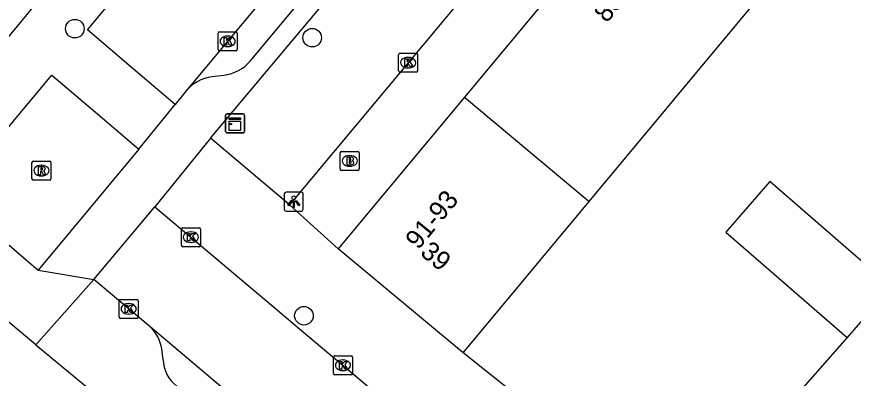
# Model space of a CAD drawing. Extents: x 162532 to 163264, y 381233 to 382042.
# Drawn here: x 162910.58 to 162954.65, y 381564.99 to 381584.03 of the extents above; entities that cross this region are included whole.
import ezdxf

# ---------------------------------------------------------------- set-up
doc = ezdxf.new("R2010")
doc.units = 0
for name, color, linetype in [('IMGEO_Boom', 7, 'Continuous'), ('IMGEO_Brandkraan', 7, 'Continuous'), ('IMGEO_Kast', 7, 'Continuous'), ('IMGEO_Kolk', 7, 'Continuous'), ('IMGEO_Lichtpunt', 7, 'Continuous'), ('IMGEO_Pand', 7, 'Continuous'), ('IMGEO_Pand_nummerreeks', 7, 'Continuous'), ('IMGEO_Rijbaan_lokaal_open', 7, 'Continuous'), ('IMGEO_Rioolput', 7, 'Continuous'), ('IMGEO_Voetpad_open', 7, 'Continuous')]:
    doc.layers.add(name, color=color, linetype=linetype)

msp = doc.modelspace()

# ---------------------------------------------------------------- linework, layer by layer
at = {"layer": 'IMGEO_Boom'}
for centre in [(162913.639, 381583.402), (162926.144, 381582.927), (162925.708, 381568.284)]:
    msp.add_circle(centre, 0.489, dxfattribs=at)
at = {"layer": 'IMGEO_Brandkraan'}
for p, q in [((162927.62, 381576.013), (162927.62, 381576.865)), ((162927.695, 381576.939), (162928.547, 381576.939)), ((162928.108, 381576.719), (162928.133, 381576.719)), ((162928.621, 381576.865), (162928.621, 381576.013)), ((162928.547, 381575.939), (162927.695, 381575.939)), ((162928.131, 381576.159), (162928.106, 381576.159))]:
    msp.add_line(p, q, dxfattribs=at)
for points in [[(162927.62, 381576.013), (162927.62, 381576.865)], [(162927.695, 381576.939), (162928.547, 381576.939)], [(162928.621, 381576.865), (162928.621, 381576.013)], [(162927.968, 381576.639), (162927.968, 381576.239), (162928.181, 381576.239)], [(162928.199, 381576.639), (162927.968, 381576.639)], [(162928.147, 381576.558), (162928.093, 381576.558), (162928.093, 381576.482)], [(162928.093, 381576.482), (162928.146, 381576.482)], [(162928.155, 381576.406), (162928.093, 381576.406), (162928.093, 381576.325)], [(162928.093, 381576.325), (162928.155, 381576.325)], [(162928.547, 381575.939), (162927.695, 381575.939)]]:
    msp.add_lwpolyline(points, dxfattribs=at)
for centre, radius, start, end in [((162927.697, 381576.863), 0.0765, 91.552, 178.448), ((162927.697, 381576.863), 0.0765, 91.552, 178.448), ((162928.545, 381576.863), 0.0765, 1.552, 88.448), ((162928.545, 381576.863), 0.0765, 1.552, 88.448), ((162928.148, 381576.52), 0.0379, 267.8285, 90.9355), ((162928.156, 381576.365), 0.0404, 269.8759, 90.5077), ((162928.187, 381576.49), 0.251, 268.6676, 293.5347), ((162928.203, 381576.494), 0.145, 59.4692, 91.5367), ((162928.228, 381576.541), 0.0922, 285.5137, 58.1501), ((162928.233, 381576.349), 0.105, 301.3115, 78.989), ((162927.697, 381576.015), 0.0765, 181.552, 268.448), ((162927.697, 381576.015), 0.0765, 181.552, 268.448), ((162928.545, 381576.015), 0.0765, 271.552, 358.448), ((162928.545, 381576.015), 0.0765, 271.552, 358.448)]:
    msp.add_arc(centre, radius, start, end, dxfattribs=at)
for centre, major_axis, ratio, start_param, end_param in [((162928.107, 381576.439), (-0.387, 0.002), 0.722429, 4.712389, 7.853982), ((162928.132, 381576.439), (-0.39, 0.002), 0.717154, 1.570796, 4.712389)]:
    msp.add_ellipse(centre, major_axis=major_axis, ratio=ratio, start_param=start_param, end_param=end_param, dxfattribs=at)
at = {"layer": 'IMGEO_Kast'}
for p, q in [((162921.653, 381578.912), (162922.494, 381578.912)), ((162922.494, 381578.912), (162921.653, 381578.912)), ((162921.578, 381577.987), (162921.578, 381578.828)), ((162921.578, 381578.828), (162921.578, 381577.987)), ((162922.578, 381578.837), (162922.578, 381577.996)), ((162922.578, 381577.996), (162922.578, 381578.837)), ((162922.503, 381577.912), (162921.662, 381577.912)), ((162921.662, 381577.912), (162922.503, 381577.912))]:
    msp.add_line(p, q, dxfattribs=at)
for points in [[(162921.773, 381578.702), (162922.373, 381578.702), (162922.373, 381578.617), (162921.773, 381578.617), (162921.773, 381578.702)], [(162921.773, 381578.527), (162922.373, 381578.527), (162922.373, 381578.038), (162921.773, 381578.038), (162921.773, 381578.527)]]:
    msp.add_lwpolyline(points, dxfattribs=at)
msp.add_circle((162921.857, 381578.376), 0.0377, dxfattribs=at)
for centre, start, end in [((162921.656, 381578.834), 92.4484, 184.2845), ((162921.656, 381578.834), 92.4484, 184.2845), ((162922.5, 381578.834), 2.4484, 94.2845), ((162922.5, 381578.834), 2.4484, 94.2845), ((162921.656, 381577.99), 182.4484, 274.2845), ((162921.656, 381577.99), 182.4484, 274.2845), ((162922.5, 381577.99), 272.4484, 4.2845), ((162922.5, 381577.99), 272.4484, 4.2845)]:
    msp.add_arc(centre, 0.0779, start, end, dxfattribs=at)
at = {"layer": 'IMGEO_Kolk'}
for p, q in [((162921.188, 381582.309), (162921.188, 381583.161)), ((162921.263, 381583.235), (162922.115, 381583.235)), ((162921.676, 381583.015), (162921.701, 381583.015)), ((162922.189, 381583.161), (162922.189, 381582.309)), ((162921.699, 381582.455), (162921.674, 381582.455)), ((162922.115, 381582.235), (162921.263, 381582.235)), ((162930.699, 381581.187), (162930.699, 381582.039)), ((162930.774, 381582.113), (162931.626, 381582.113)), ((162931.7, 381582.039), (162931.7, 381581.187)), ((162931.187, 381581.893), (162931.212, 381581.893)), ((162931.626, 381581.113), (162930.774, 381581.113)), ((162931.21, 381581.333), (162931.185, 381581.333)), ((162919.254, 381571.994), (162919.254, 381572.846)), ((162919.329, 381572.92), (162920.181, 381572.92)), ((162920.255, 381572.846), (162920.255, 381571.994)), ((162919.742, 381572.7), (162919.767, 381572.7)), ((162920.181, 381571.92), (162919.329, 381571.92)), ((162919.765, 381572.14), (162919.74, 381572.14)), ((162915.973, 381568.22), (162915.973, 381569.072)), ((162916.048, 381569.146), (162916.9, 381569.146)), ((162916.461, 381568.926), (162916.486, 381568.926)), ((162916.974, 381569.072), (162916.974, 381568.22)), ((162916.484, 381568.366), (162916.459, 381568.366)), ((162916.9, 381568.146), (162916.048, 381568.146)), ((162927.339, 381566.174), (162928.191, 381566.174)), ((162927.264, 381565.248), (162927.264, 381566.1)), ((162927.752, 381565.954), (162927.777, 381565.954)), ((162928.265, 381566.1), (162928.265, 381565.248)), ((162927.775, 381565.394), (162927.75, 381565.394)), ((162928.191, 381565.174), (162927.339, 381565.174))]:
    msp.add_line(p, q, dxfattribs=at)
for points in [[(162921.188, 381582.309), (162921.188, 381583.161)], [(162921.263, 381583.235), (162922.115, 381583.235)], [(162921.509, 381582.935), (162921.632, 381582.935), (162921.632, 381582.784), (162921.762, 381582.935), (162921.926, 381582.935), (162921.78, 381582.784), (162921.933, 381582.535), (162921.781, 381582.535), (162921.696, 381582.699), (162921.632, 381582.632), (162921.632, 381582.535), (162921.509, 381582.535), (162921.509, 381582.935)], [(162922.189, 381583.161), (162922.189, 381582.309)], [(162922.115, 381582.235), (162921.263, 381582.235)], [(162930.699, 381581.187), (162930.699, 381582.039)], [(162930.774, 381582.113), (162931.626, 381582.113)], [(162931.7, 381582.039), (162931.7, 381581.187)], [(162931.02, 381581.813), (162931.143, 381581.813), (162931.143, 381581.662), (162931.273, 381581.813), (162931.437, 381581.813), (162931.291, 381581.662), (162931.444, 381581.413), (162931.292, 381581.413), (162931.207, 381581.577), (162931.143, 381581.51), (162931.143, 381581.413), (162931.02, 381581.413), (162931.02, 381581.813)], [(162931.626, 381581.113), (162930.774, 381581.113)], [(162919.254, 381571.994), (162919.254, 381572.846)], [(162919.329, 381572.92), (162920.181, 381572.92)], [(162920.255, 381572.846), (162920.255, 381571.994)], [(162919.575, 381572.62), (162919.698, 381572.62), (162919.698, 381572.469), (162919.828, 381572.62), (162919.992, 381572.62), (162919.846, 381572.469), (162919.999, 381572.22), (162919.847, 381572.22), (162919.762, 381572.384), (162919.698, 381572.317), (162919.698, 381572.22), (162919.575, 381572.22), (162919.575, 381572.62)], [(162920.181, 381571.92), (162919.329, 381571.92)], [(162915.973, 381568.22), (162915.973, 381569.072)], [(162916.048, 381569.146), (162916.9, 381569.146)], [(162916.294, 381568.846), (162916.417, 381568.846), (162916.417, 381568.695), (162916.547, 381568.846), (162916.711, 381568.846), (162916.565, 381568.695), (162916.718, 381568.446), (162916.566, 381568.446), (162916.481, 381568.61), (162916.417, 381568.543), (162916.417, 381568.446), (162916.294, 381568.446), (162916.294, 381568.846)], [(162916.974, 381569.072), (162916.974, 381568.22)], [(162916.9, 381568.146), (162916.048, 381568.146)], [(162927.339, 381566.174), (162928.191, 381566.174)], [(162927.264, 381565.248), (162927.264, 381566.1)], [(162927.585, 381565.874), (162927.708, 381565.874), (162927.708, 381565.723), (162927.838, 381565.874), (162928.002, 381565.874), (162927.856, 381565.723), (162928.009, 381565.474), (162927.857, 381565.474), (162927.772, 381565.638), (162927.708, 381565.571), (162927.708, 381565.474), (162927.585, 381565.474), (162927.585, 381565.874)], [(162928.265, 381566.1), (162928.265, 381565.248)], [(162928.191, 381565.174), (162927.339, 381565.174)]]:
    msp.add_lwpolyline(points, dxfattribs=at)
for centre, start, end in [((162921.265, 381583.159), 91.552, 178.448), ((162921.265, 381583.159), 91.552, 178.448), ((162922.113, 381583.159), 1.552, 88.448), ((162922.113, 381583.159), 1.552, 88.448), ((162921.265, 381582.311), 181.552, 268.448), ((162921.265, 381582.311), 181.552, 268.448), ((162922.113, 381582.311), 271.552, 358.448), ((162922.113, 381582.311), 271.552, 358.448), ((162930.776, 381582.037), 91.552, 178.448), ((162930.776, 381582.037), 91.552, 178.448), ((162931.624, 381582.037), 1.552, 88.448), ((162931.624, 381582.037), 1.552, 88.448), ((162930.776, 381581.189), 181.552, 268.448), ((162930.776, 381581.189), 181.552, 268.448), ((162931.624, 381581.189), 271.552, 358.448), ((162931.624, 381581.189), 271.552, 358.448), ((162919.331, 381572.844), 91.552, 178.448), ((162919.331, 381572.844), 91.552, 178.448), ((162920.179, 381572.844), 1.552, 88.448), ((162920.179, 381572.844), 1.552, 88.448), ((162919.331, 381571.996), 181.552, 268.448), ((162919.331, 381571.996), 181.552, 268.448), ((162920.179, 381571.996), 271.552, 358.448), ((162920.179, 381571.996), 271.552, 358.448), ((162916.05, 381569.07), 91.552, 178.448), ((162916.05, 381569.07), 91.552, 178.448), ((162916.898, 381569.07), 1.552, 88.448), ((162916.898, 381569.07), 1.552, 88.448), ((162916.05, 381568.222), 181.552, 268.448), ((162916.05, 381568.222), 181.552, 268.448), ((162916.898, 381568.222), 271.552, 358.448), ((162916.898, 381568.222), 271.552, 358.448), ((162927.341, 381566.098), 91.552, 178.448), ((162927.341, 381566.098), 91.552, 178.448), ((162928.189, 381566.098), 1.552, 88.448), ((162928.189, 381566.098), 1.552, 88.448), ((162927.341, 381565.25), 181.552, 268.448), ((162927.341, 381565.25), 181.552, 268.448), ((162928.189, 381565.25), 271.552, 358.448), ((162928.189, 381565.25), 271.552, 358.448)]:
    msp.add_arc(centre, 0.0765, start, end, dxfattribs=at)
for centre, major_axis, ratio, start_param, end_param in [((162921.675, 381582.735), (-0.387, 0.002), 0.722429, 4.712389, 7.853982), ((162921.7, 381582.735), (-0.39, 0.002), 0.717154, 1.570796, 4.712389), ((162931.186, 381581.613), (-0.387, 0.002), 0.722429, 4.712389, 7.853982), ((162931.211, 381581.613), (-0.39, 0.002), 0.717154, 1.570796, 4.712389), ((162919.741, 381572.42), (-0.387, 0.002), 0.722429, 4.712389, 7.853982), ((162919.766, 381572.42), (-0.39, 0.002), 0.717154, 1.570796, 4.712389), ((162916.46, 381568.646), (-0.387, 0.002), 0.722429, 4.712389, 7.853982), ((162916.485, 381568.646), (-0.39, 0.002), 0.717154, 1.570796, 4.712389), ((162927.751, 381565.674), (-0.387, 0.002), 0.722429, 4.712389, 7.853982), ((162927.776, 381565.674), (-0.39, 0.002), 0.717154, 1.570796, 4.712389)]:
    msp.add_ellipse(centre, major_axis=major_axis, ratio=ratio, start_param=start_param, end_param=end_param, dxfattribs=at)
at = {"layer": 'IMGEO_Lichtpunt'}
for p, q in [((162924.675, 381574.698), (162924.675, 381573.891)), ((162924.675, 381574.698), (162924.675, 381573.891)), ((162925.577, 381574.793), (162924.769, 381574.793)), ((162925.577, 381574.793), (162924.769, 381574.793)), ((162925.671, 381573.891), (162925.671, 381574.698)), ((162925.671, 381573.891), (162925.671, 381574.698)), ((162924.769, 381573.797), (162925.577, 381573.797)), ((162924.769, 381573.797), (162925.577, 381573.797))]:
    msp.add_line(p, q, dxfattribs=at)
for points in [[(162925.049, 381574.362), (162925.088, 381574.334), (162924.9, 381574.072), (162924.862, 381574.099), (162925.049, 381574.362)], [(162925.151, 381574.314), (162925.198, 381574.314), (162925.198, 381573.992), (162925.151, 381573.992), (162925.151, 381574.314)], [(162925.261, 381574.334), (162925.299, 381574.361), (162925.486, 381574.099), (162925.447, 381574.071), (162925.261, 381574.334)]]:
    msp.add_lwpolyline(points, dxfattribs=at)
msp.add_circle((162925.174, 381574.496), 0.0994, dxfattribs=at)
for centre, start, end in [((162924.769, 381574.698), 90, 180), ((162924.769, 381574.698), 90, 180), ((162925.577, 381574.698), 0, 90), ((162925.577, 381574.698), 0, 90), ((162924.769, 381573.891), 180, 270), ((162924.769, 381573.891), 180, 270), ((162925.577, 381573.891), 270, 0), ((162925.577, 381573.891), 270, 360)]:
    msp.add_arc(centre, 0.0946, start, end, dxfattribs=at)
at = {"layer": 'IMGEO_Pand'}
for points in [[(162947.564, 381595.884), (162934.171, 381579.799)], [(162940.729, 381574.297), (162954.121, 381590.381)], [(162934.171, 381579.799), (162927.51, 381571.799)], [(162934.171, 381579.799), (162940.729, 381574.297)], [(162956.639, 381569.812), (162950.251, 381575.35), (162947.936, 381572.68), (162954.324, 381567.141)], [(162934.089, 381566.322), (162940.729, 381574.297)], [(162934.089, 381566.322), (162927.51, 381571.799)], [(162956.639, 381569.812), (162954.324, 381567.141)]]:
    msp.add_lwpolyline(points, dxfattribs=at)
at = {"layer": 'IMGEO_Rijbaan_lokaal_open'}
for points in [[(162918.918, 381579.401), (162916.611, 381581.371), (162914.303, 381583.342), (162940.674, 381614.971), (162943.022, 381613.001), (162945.369, 381611.032)], [(162944.899, 381610.512), (162919.507, 381580.127)], [(162907.106, 381574.604), (162912.426, 381580.96), (162914.72, 381579.007), (162917.013, 381577.055)], [(162919.507, 381580.127), (162918.918, 381579.401)], [(162917.013, 381577.055), (162911.7, 381570.686)], [(162907.106, 381574.604), (162909.403, 381572.645), (162911.7, 381570.686)], [(162914.638, 381570.187), (162917.851, 381574.024)], [(162917.851, 381574.024), (162924.31, 381568.58), (162925.474, 381567.598), (162933.285, 381561.036), (162949.507, 381547.316)], [(162917.604, 381567.698), (162914.638, 381570.187)], [(162934.315, 381553.626), (162923.054, 381563.099), (162917.604, 381567.698)]]:
    msp.add_lwpolyline(points, dxfattribs=at)
at = {"layer": 'IMGEO_Rioolput'}
for p, q in [((162911.378, 381575.502), (162911.378, 381576.354)), ((162911.453, 381576.428), (162912.305, 381576.428)), ((162912.379, 381576.354), (162912.379, 381575.502)), ((162911.866, 381576.208), (162911.891, 381576.208)), ((162912.305, 381575.428), (162911.453, 381575.428)), ((162911.889, 381575.648), (162911.864, 381575.648))]:
    msp.add_line(p, q, dxfattribs=at)
for points in [[(162911.378, 381575.502), (162911.378, 381576.354)], [(162911.453, 381576.428), (162912.305, 381576.428)], [(162912.379, 381576.354), (162912.379, 381575.502)], [(162911.967, 381576.126), (162911.715, 381576.128), (162911.715, 381575.728)], [(162911.715, 381575.728), (162911.839, 381575.728), (162911.839, 381575.89), (162911.85, 381575.89)], [(162911.893, 381576.047), (162911.839, 381576.047), (162911.839, 381575.966)], [(162911.839, 381575.966), (162911.891, 381575.966)], [(162911.897, 381575.861), (162911.968, 381575.728), (162912.108, 381575.728), (162912.043, 381575.854)], [(162912.305, 381575.428), (162911.453, 381575.428)]]:
    msp.add_lwpolyline(points, dxfattribs=at)
for centre, radius, start, end in [((162911.455, 381576.352), 0.0765, 91.552, 178.448), ((162911.455, 381576.352), 0.0765, 91.552, 178.448), ((162912.303, 381576.352), 0.0765, 1.552, 88.448), ((162912.303, 381576.352), 0.0765, 1.552, 88.448), ((162911.849, 381575.837), 0.0533, 26.0293, 88.6989), ((162911.875, 381576.155), 0.19, 274.7715, 282.9687), ((162911.899, 381575.951), 0.0964, 77.0061, 93.1865), ((162911.913, 381576.008), 0.0378, 276.6634, 79.6772), ((162911.966, 381576.016), 0.109, 350.3612, 89.416), ((162911.964, 381576.016), 0.112, 277.5842, 350.9817), ((162911.948, 381575.801), 0.108, 29.5134, 73.7905), ((162911.455, 381575.504), 0.0765, 181.552, 268.448), ((162911.455, 381575.504), 0.0765, 181.552, 268.448), ((162912.303, 381575.504), 0.0765, 271.552, 358.448), ((162912.303, 381575.504), 0.0765, 271.552, 358.448)]:
    msp.add_arc(centre, radius, start, end, dxfattribs=at)
for centre, major_axis, ratio, start_param, end_param in [((162911.865, 381575.928), (-0.387, 0.002), 0.722429, 4.712389, 7.853982), ((162911.89, 381575.928), (-0.39, 0.002), 0.717154, 1.570796, 4.712389)]:
    msp.add_ellipse(centre, major_axis=major_axis, ratio=ratio, start_param=start_param, end_param=end_param, dxfattribs=at)
at = {"layer": 'IMGEO_Voetpad_open'}
for points in [[(162922.876, 381581.693), (162944.063, 381607.062)], [(162920.788, 381577.63), (162933.64, 381592.954)], [(162933.64, 381592.954), (162937.778, 381589.495), (162924.941, 381574.118)], [(162911.768, 381584.95), (162907.601, 381579.919)], [(162920.848, 381580.875), (162921.492, 381580.959)], [(162917.013, 381577.055), (162918.918, 381579.401)], [(162920.788, 381577.63), (162917.851, 381574.024)], [(162924.941, 381574.118), (162920.788, 381577.63)], [(162927.51, 381571.799), (162924.941, 381574.118)], [(162911.7, 381570.686), (162914.638, 381570.187)], [(162914.638, 381570.187), (162911.586, 381566.758)], [(162911.586, 381566.758), (162909.372, 381568.592)], [(162954.324, 381567.141), (162949.386, 381561.534)], [(162911.586, 381566.758), (162915.836, 381563.236)], [(162918.295, 381565.968), (162918.224, 381566.534)], [(162945.207, 381557.469), (162934.089, 381566.322)]]:
    msp.add_lwpolyline(points, dxfattribs=at)
for centre, radius, start, end in [((162921.272, 381583.046), 2.099, 276.0251, 319.8531), ((162921.17, 381578.722), 2.176, 98.4961, 139.8088), ((162916.182, 381566.193), 2.07, 9.4688, 46.6148), ((162920.068, 381566.005), 1.773, 181.1953, 233.3807)]:
    msp.add_arc(centre, radius, start, end, dxfattribs=at)

# ---------------------------------------------------------------- texts
at = {"layer": 'IMGEO_Pand_nummerreeks'}
for s, rotation, p in [('83-89', 50.1479, (162941.661, 381583.665)), ('91-93', 50.7626, (162931.74, 381571.721)), ('39', 320.2227, (162931.777, 381571.526))]:
    msp.add_text(s, height=1, rotation=rotation, dxfattribs=at).set_placement(p)

doc.saveas('drawing.dxf')
